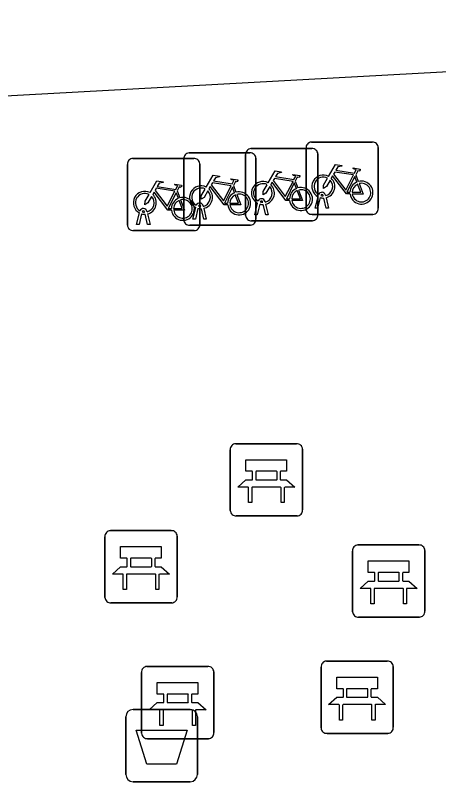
# Model space of a CAD drawing. Extents: x 158474 to 159560, y 388525 to 389605.
# Drawn here: x 158720.7 to 158726.56, y 388833.73 to 388844.34 of the extents above; entities that cross this region are included whole.
import ezdxf

# ---------------------------------------------------------------- set-up
doc = ezdxf.new("R2010")
doc.units = 0
for name, color, linetype in [('IMGEO_Afvalbak', 7, 'Continuous'), ('IMGEO_Bank', 7, 'Continuous'), ('IMGEO_Fietsenrek', 7, 'Continuous'), ('IMGEO_Voetpad_open', 7, 'Continuous')]:
    doc.layers.add(name, color=color, linetype=linetype)

msp = doc.modelspace()

# ---------------------------------------------------------------- linework, layer by layer
at = {"layer": 'IMGEO_Afvalbak'}
for p, q in [((158722.328, 388834.726), (158723.118, 388834.726)), ((158723.118, 388834.726), (158722.328, 388834.726)), ((158722.228, 388833.826), (158722.228, 388834.626)), ((158722.228, 388834.626), (158722.228, 388833.826)), ((158723.218, 388834.626), (158723.218, 388833.826)), ((158723.218, 388833.826), (158723.218, 388834.626)), ((158723.118, 388833.726), (158722.328, 388833.726)), ((158722.328, 388833.726), (158723.118, 388833.726))]:
    msp.add_line(p, q, dxfattribs=at)
msp.add_lwpolyline([(158722.371, 388834.44), (158723.075, 388834.44), (158722.926, 388833.97), (158722.52, 388833.97), (158722.371, 388834.44)], dxfattribs=at)
for centre, start, end in [((158722.328, 388834.626), 90, 180), ((158722.328, 388834.626), 90, 180), ((158723.118, 388834.626), 0, 90), ((158723.118, 388834.626), 360, 90), ((158722.328, 388833.826), 180, 270), ((158722.328, 388833.826), 180, 270), ((158723.118, 388833.826), 270, 0), ((158723.118, 388833.826), 270, 0)]:
    msp.add_arc(centre, 0.1, start, end, dxfattribs=at)
at = {"layer": 'IMGEO_Bank'}
for p, q in [((158723.747, 388838.407), (158724.588, 388838.407)), ((158724.588, 388838.407), (158723.747, 388838.407)), ((158723.672, 388837.482), (158723.672, 388838.323)), ((158723.672, 388838.323), (158723.672, 388837.482)), ((158724.672, 388838.332), (158724.672, 388837.491)), ((158724.672, 388837.491), (158724.672, 388838.332)), ((158723.981, 388837.913), (158723.981, 388838.019)), ((158724.025, 388838.019), (158724.025, 388837.913)), ((158724.313, 388838.025), (158724.031, 388838.025)), ((158724.319, 388837.913), (158724.319, 388838.019)), ((158724.363, 388838.019), (158724.363, 388837.913)), ((158724.031, 388837.907), (158724.313, 388837.907)), ((158724.369, 388837.805), (158723.976, 388837.805)), ((158724.597, 388837.407), (158723.756, 388837.407)), ((158723.756, 388837.407), (158724.597, 388837.407)), ((158722.013, 388837.203), (158722.854, 388837.203)), ((158722.854, 388837.203), (158722.013, 388837.203)), ((158721.938, 388836.278), (158721.938, 388837.119)), ((158721.938, 388837.119), (158721.938, 388836.278)), ((158722.938, 388837.128), (158722.938, 388836.287)), ((158722.938, 388836.287), (158722.938, 388837.128)), ((158725.439, 388837.005), (158726.28, 388837.005)), ((158726.28, 388837.005), (158725.439, 388837.005)), ((158725.364, 388836.08), (158725.364, 388836.921)), ((158725.364, 388836.921), (158725.364, 388836.08)), ((158726.364, 388836.93), (158726.364, 388836.089)), ((158726.364, 388836.089), (158726.364, 388836.93)), ((158722.247, 388836.709), (158722.247, 388836.815)), ((158722.291, 388836.815), (158722.291, 388836.709)), ((158722.579, 388836.821), (158722.297, 388836.821)), ((158722.585, 388836.709), (158722.585, 388836.815)), ((158722.629, 388836.815), (158722.629, 388836.709)), ((158722.297, 388836.703), (158722.579, 388836.703)), ((158722.635, 388836.601), (158722.242, 388836.601)), ((158725.673, 388836.511), (158725.673, 388836.617)), ((158725.717, 388836.617), (158725.717, 388836.511)), ((158726.005, 388836.623), (158725.723, 388836.623)), ((158726.011, 388836.511), (158726.011, 388836.617)), ((158726.055, 388836.617), (158726.055, 388836.511)), ((158725.723, 388836.505), (158726.005, 388836.505)), ((158726.061, 388836.403), (158725.668, 388836.403)), ((158722.863, 388836.203), (158722.022, 388836.203)), ((158722.022, 388836.203), (158722.863, 388836.203)), ((158726.289, 388836.005), (158725.448, 388836.005)), ((158725.448, 388836.005), (158726.289, 388836.005)), ((158722.52, 388835.322), (158723.361, 388835.322)), ((158723.361, 388835.322), (158722.52, 388835.322)), ((158724.928, 388834.471), (158724.928, 388835.312)), ((158724.928, 388835.312), (158724.928, 388834.471)), ((158725.003, 388835.396), (158725.844, 388835.396)), ((158725.844, 388835.396), (158725.003, 388835.396)), ((158725.928, 388835.321), (158725.928, 388834.48)), ((158725.928, 388834.48), (158725.928, 388835.321)), ((158722.445, 388834.397), (158722.445, 388835.238)), ((158722.445, 388835.238), (158722.445, 388834.397)), ((158723.445, 388835.247), (158723.445, 388834.406)), ((158723.445, 388834.406), (158723.445, 388835.247)), ((158725.237, 388834.902), (158725.237, 388835.008)), ((158725.281, 388835.008), (158725.281, 388834.902)), ((158725.569, 388835.014), (158725.287, 388835.014)), ((158725.575, 388834.902), (158725.575, 388835.008)), ((158725.619, 388835.008), (158725.619, 388834.902)), ((158722.754, 388834.828), (158722.754, 388834.934)), ((158722.798, 388834.934), (158722.798, 388834.828)), ((158723.086, 388834.94), (158722.804, 388834.94)), ((158723.092, 388834.828), (158723.092, 388834.934)), ((158723.136, 388834.934), (158723.136, 388834.828)), ((158725.287, 388834.896), (158725.569, 388834.896)), ((158722.804, 388834.822), (158723.086, 388834.822)), ((158725.625, 388834.794), (158725.232, 388834.794)), ((158723.142, 388834.72), (158722.749, 388834.72)), ((158725.853, 388834.396), (158725.012, 388834.396)), ((158725.012, 388834.396), (158725.853, 388834.396)), ((158723.37, 388834.322), (158722.529, 388834.322)), ((158722.529, 388834.322), (158723.37, 388834.322))]:
    msp.add_line(p, q, dxfattribs=at)
for points in [[(158723.975, 388838.025), (158723.889, 388838.025), (158723.889, 388838.186), (158724.452, 388838.186), (158724.452, 388838.025), (158724.369, 388838.025)], [(158723.919, 388837.805), (158723.777, 388837.805), (158723.889, 388837.907), (158723.975, 388837.907)], [(158724.369, 388837.907), (158724.452, 388837.907), (158724.564, 388837.805), (158724.425, 388837.805)], [(158723.969, 388837.798), (158723.969, 388837.591), (158723.926, 388837.591), (158723.926, 388837.798)], [(158724.419, 388837.798), (158724.419, 388837.591), (158724.375, 388837.591), (158724.375, 388837.798)], [(158722.241, 388836.821), (158722.155, 388836.821), (158722.155, 388836.982), (158722.718, 388836.982), (158722.718, 388836.821), (158722.635, 388836.821)], [(158725.667, 388836.623), (158725.581, 388836.623), (158725.581, 388836.784), (158726.144, 388836.784), (158726.144, 388836.623), (158726.061, 388836.623)], [(158722.185, 388836.601), (158722.043, 388836.601), (158722.155, 388836.703), (158722.241, 388836.703)], [(158722.635, 388836.703), (158722.718, 388836.703), (158722.83, 388836.601), (158722.691, 388836.601)], [(158722.235, 388836.594), (158722.235, 388836.387), (158722.192, 388836.387), (158722.192, 388836.594)], [(158722.685, 388836.594), (158722.685, 388836.387), (158722.641, 388836.387), (158722.641, 388836.594)], [(158725.611, 388836.403), (158725.469, 388836.403), (158725.581, 388836.505), (158725.667, 388836.505)], [(158726.061, 388836.505), (158726.144, 388836.505), (158726.256, 388836.403), (158726.117, 388836.403)], [(158725.661, 388836.396), (158725.661, 388836.189), (158725.618, 388836.189), (158725.618, 388836.396)], [(158726.111, 388836.396), (158726.111, 388836.189), (158726.067, 388836.189), (158726.067, 388836.396)], [(158722.748, 388834.94), (158722.662, 388834.94), (158722.662, 388835.101), (158723.225, 388835.101), (158723.225, 388834.94), (158723.142, 388834.94)], [(158725.231, 388835.014), (158725.145, 388835.014), (158725.145, 388835.175), (158725.708, 388835.175), (158725.708, 388835.014), (158725.625, 388835.014)], [(158725.175, 388834.794), (158725.033, 388834.794), (158725.145, 388834.896), (158725.231, 388834.896)], [(158725.625, 388834.896), (158725.708, 388834.896), (158725.82, 388834.794), (158725.681, 388834.794)], [(158722.692, 388834.72), (158722.55, 388834.72), (158722.662, 388834.822), (158722.748, 388834.822)], [(158723.142, 388834.822), (158723.225, 388834.822), (158723.337, 388834.72), (158723.198, 388834.72)], [(158725.225, 388834.787), (158725.225, 388834.58), (158725.182, 388834.58), (158725.182, 388834.787)], [(158725.675, 388834.787), (158725.675, 388834.58), (158725.631, 388834.58), (158725.631, 388834.787)], [(158722.742, 388834.713), (158722.742, 388834.506), (158722.699, 388834.506), (158722.699, 388834.713)], [(158723.192, 388834.713), (158723.192, 388834.506), (158723.148, 388834.506), (158723.148, 388834.713)]]:
    msp.add_lwpolyline(points, dxfattribs=at)
for centre, radius, start, end in [((158723.75, 388838.329), 0.0779, 92.4484, 184.2845), ((158723.75, 388838.329), 0.0779, 92.4484, 184.2845), ((158724.594, 388838.329), 0.0779, 2.4484, 94.2845), ((158724.594, 388838.329), 0.0779, 2.4484, 94.2845), ((158723.974, 388838.018), 0.00671, 2.8957, 87.1043), ((158724.031, 388838.018), 0.00671, 92.8957, 177.1043), ((158724.313, 388838.018), 0.00671, 2.8957, 87.1043), ((158724.37, 388838.018), 0.00671, 92.8957, 177.1043), ((158723.974, 388837.914), 0.00671, 272.8957, 357.1043), ((158724.031, 388837.914), 0.00671, 182.8957, 267.1043), ((158724.313, 388837.914), 0.00671, 272.8957, 357.1043), ((158724.37, 388837.914), 0.00671, 182.8957, 267.1043), ((158723.919, 388837.798), 0.00671, 2.8957, 87.1043), ((158723.976, 388837.798), 0.00671, 92.8957, 177.1043), ((158724.368, 388837.798), 0.00671, 2.8957, 87.1043), ((158724.425, 388837.798), 0.00671, 92.8957, 177.1043), ((158723.75, 388837.485), 0.0779, 182.4484, 274.2845), ((158723.75, 388837.485), 0.0779, 182.4484, 274.2845), ((158724.594, 388837.485), 0.0779, 272.4484, 4.2845), ((158724.594, 388837.485), 0.0779, 272.4484, 4.2845), ((158722.016, 388837.125), 0.0779, 92.4484, 184.2845), ((158722.016, 388837.125), 0.0779, 92.4484, 184.2845), ((158722.86, 388837.125), 0.0779, 2.4484, 94.2845), ((158722.86, 388837.125), 0.0779, 2.4484, 94.2845), ((158725.442, 388836.927), 0.0779, 92.4484, 184.2845), ((158725.442, 388836.927), 0.0779, 92.4484, 184.2845), ((158726.286, 388836.927), 0.0779, 2.4484, 94.2845), ((158726.286, 388836.927), 0.0779, 2.4484, 94.2845), ((158722.24, 388836.814), 0.00671, 2.8957, 87.1043), ((158722.297, 388836.814), 0.00671, 92.8957, 177.1043), ((158722.579, 388836.814), 0.00671, 2.8957, 87.1043), ((158722.636, 388836.814), 0.00671, 92.8957, 177.1043), ((158722.24, 388836.71), 0.00671, 272.8957, 357.1043), ((158722.297, 388836.71), 0.00671, 182.8957, 267.1043), ((158722.579, 388836.71), 0.00671, 272.8957, 357.1043), ((158722.636, 388836.71), 0.00671, 182.8957, 267.1043), ((158722.185, 388836.594), 0.00671, 2.8957, 87.1043), ((158722.242, 388836.594), 0.00671, 92.8957, 177.1043), ((158722.634, 388836.594), 0.00671, 2.8957, 87.1043), ((158722.691, 388836.594), 0.00671, 92.8957, 177.1043), ((158725.666, 388836.616), 0.00671, 2.8957, 87.1043), ((158725.723, 388836.616), 0.00671, 92.8957, 177.1043), ((158726.005, 388836.616), 0.00671, 2.8957, 87.1043), ((158726.062, 388836.616), 0.00671, 92.8957, 177.1043), ((158725.666, 388836.512), 0.00671, 272.8957, 357.1043), ((158725.723, 388836.512), 0.00671, 182.8957, 267.1043), ((158726.005, 388836.512), 0.00671, 272.8957, 357.1043), ((158726.062, 388836.512), 0.00671, 182.8957, 267.1043), ((158725.611, 388836.396), 0.00671, 2.8957, 87.1043), ((158725.668, 388836.396), 0.00671, 92.8957, 177.1043), ((158726.06, 388836.396), 0.00671, 2.8957, 87.1043), ((158726.117, 388836.396), 0.00671, 92.8957, 177.1043), ((158722.016, 388836.281), 0.0779, 182.4484, 274.2845), ((158722.016, 388836.281), 0.0779, 182.4484, 274.2845), ((158722.86, 388836.281), 0.0779, 272.4484, 4.2845), ((158722.86, 388836.281), 0.0779, 272.4484, 4.2845), ((158725.442, 388836.083), 0.0779, 182.4484, 274.2845), ((158725.442, 388836.083), 0.0779, 182.4484, 274.2845), ((158726.286, 388836.083), 0.0779, 272.4484, 4.2845), ((158726.286, 388836.083), 0.0779, 272.4484, 4.2845), ((158722.523, 388835.244), 0.0779, 92.4484, 184.2845), ((158722.523, 388835.244), 0.0779, 92.4484, 184.2845), ((158723.367, 388835.244), 0.0779, 2.4484, 94.2845), ((158723.367, 388835.244), 0.0779, 2.4484, 94.2845), ((158725.006, 388835.318), 0.0779, 92.4484, 184.2845), ((158725.006, 388835.318), 0.0779, 92.4484, 184.2845), ((158725.85, 388835.318), 0.0779, 2.4484, 94.2845), ((158725.85, 388835.318), 0.0779, 2.4484, 94.2845), ((158725.23, 388835.007), 0.00671, 2.8957, 87.1043), ((158725.287, 388835.007), 0.00671, 92.8957, 177.1043), ((158725.569, 388835.007), 0.00671, 2.8957, 87.1043), ((158725.626, 388835.007), 0.00671, 92.8957, 177.1043), ((158722.747, 388834.933), 0.00671, 2.8957, 87.1043), ((158722.804, 388834.933), 0.00671, 92.8957, 177.1043), ((158723.086, 388834.933), 0.00671, 2.8957, 87.1043), ((158723.143, 388834.933), 0.00671, 92.8957, 177.1043), ((158725.23, 388834.903), 0.00671, 272.8957, 357.1043), ((158725.287, 388834.903), 0.00671, 182.8957, 267.1043), ((158725.569, 388834.903), 0.00671, 272.8957, 357.1043), ((158725.626, 388834.903), 0.00671, 182.8957, 267.1043), ((158722.747, 388834.829), 0.00671, 272.8957, 357.1043), ((158722.804, 388834.829), 0.00671, 182.8957, 267.1043), ((158723.086, 388834.829), 0.00671, 272.8957, 357.1043), ((158723.143, 388834.829), 0.00671, 182.8957, 267.1043), ((158725.175, 388834.787), 0.00671, 2.8957, 87.1043), ((158725.232, 388834.787), 0.00671, 92.8957, 177.1043), ((158725.624, 388834.787), 0.00671, 2.8957, 87.1043), ((158725.681, 388834.787), 0.00671, 92.8957, 177.1043), ((158722.692, 388834.713), 0.00671, 2.8957, 87.1043), ((158722.749, 388834.713), 0.00671, 92.8957, 177.1043), ((158723.141, 388834.713), 0.00671, 2.8957, 87.1043), ((158723.198, 388834.713), 0.00671, 92.8957, 177.1043), ((158725.006, 388834.474), 0.0779, 182.4484, 274.2845), ((158725.006, 388834.474), 0.0779, 182.4484, 274.2845), ((158725.85, 388834.474), 0.0779, 272.4484, 4.2845), ((158725.85, 388834.474), 0.0779, 272.4484, 4.2845), ((158722.523, 388834.4), 0.0779, 182.4484, 274.2845), ((158722.523, 388834.4), 0.0779, 182.4484, 274.2845), ((158723.367, 388834.4), 0.0779, 272.4484, 4.2845), ((158723.367, 388834.4), 0.0779, 272.4484, 4.2845)]:
    msp.add_arc(centre, radius, start, end, dxfattribs=at)
at = {"layer": 'IMGEO_Fietsenrek'}
for p, q in [((158724.795, 388842.584), (158725.636, 388842.584)), ((158725.636, 388842.584), (158724.795, 388842.584)), ((158725.72, 388842.509), (158725.72, 388841.668)), ((158725.72, 388841.668), (158725.72, 388842.509)), ((158723.103, 388842.435), (158723.944, 388842.435)), ((158723.944, 388842.435), (158723.103, 388842.435)), ((158723.884, 388841.57), (158723.884, 388842.411)), ((158723.884, 388842.411), (158723.884, 388841.57)), ((158723.959, 388842.495), (158724.8, 388842.495)), ((158724.8, 388842.495), (158723.959, 388842.495)), ((158724.72, 388841.659), (158724.72, 388842.5)), ((158724.72, 388842.5), (158724.72, 388841.659)), ((158724.884, 388842.42), (158724.884, 388841.579)), ((158724.884, 388841.579), (158724.884, 388842.42)), ((158722.325, 388842.359), (158723.166, 388842.359)), ((158723.166, 388842.359), (158722.325, 388842.359)), ((158723.028, 388841.51), (158723.028, 388842.351)), ((158723.028, 388842.351), (158723.028, 388841.51)), ((158724.028, 388842.36), (158724.028, 388841.519)), ((158724.028, 388841.519), (158724.028, 388842.36)), ((158722.25, 388841.434), (158722.25, 388842.275)), ((158722.25, 388842.275), (158722.25, 388841.434)), ((158723.25, 388842.284), (158723.25, 388841.443)), ((158723.25, 388841.443), (158723.25, 388842.284)), ((158725.407, 388842.133), (158725.443, 388842.038)), ((158723.715, 388841.984), (158723.751, 388841.889)), ((158724.571, 388842.044), (158724.607, 388841.949)), ((158722.937, 388841.908), (158722.973, 388841.813)), ((158724.847, 388841.668), (158724.886, 388841.828)), ((158724.916, 388841.816), (158724.881, 388841.668)), ((158724.958, 388841.84), (158724.957, 388841.844)), ((158724.999, 388841.668), (158724.965, 388841.81)), ((158724.989, 388841.851), (158724.99, 388841.844)), ((158724.997, 388841.814), (158725.032, 388841.668)), ((158723.155, 388841.519), (158723.194, 388841.679)), ((158723.224, 388841.667), (158723.189, 388841.519)), ((158723.266, 388841.691), (158723.265, 388841.695)), ((158723.307, 388841.519), (158723.273, 388841.661)), ((158723.297, 388841.702), (158723.298, 388841.695)), ((158723.305, 388841.665), (158723.34, 388841.519)), ((158724.011, 388841.579), (158724.05, 388841.739)), ((158724.08, 388841.727), (158724.045, 388841.579)), ((158724.122, 388841.751), (158724.121, 388841.755)), ((158724.163, 388841.579), (158724.129, 388841.721)), ((158724.153, 388841.762), (158724.154, 388841.755)), ((158724.161, 388841.725), (158724.196, 388841.579)), ((158724.881, 388841.668), (158724.847, 388841.668)), ((158725.032, 388841.668), (158724.999, 388841.668)), ((158722.377, 388841.443), (158722.416, 388841.603)), ((158722.446, 388841.591), (158722.411, 388841.443)), ((158722.488, 388841.615), (158722.487, 388841.619)), ((158722.529, 388841.443), (158722.495, 388841.585)), ((158722.519, 388841.626), (158722.52, 388841.619)), ((158722.527, 388841.589), (158722.562, 388841.443)), ((158724.045, 388841.579), (158724.011, 388841.579)), ((158724.196, 388841.579), (158724.163, 388841.579)), ((158725.645, 388841.584), (158724.804, 388841.584)), ((158724.804, 388841.584), (158725.645, 388841.584)), ((158723.189, 388841.519), (158723.155, 388841.519)), ((158723.34, 388841.519), (158723.307, 388841.519)), ((158724.809, 388841.495), (158723.968, 388841.495)), ((158723.968, 388841.495), (158724.809, 388841.495)), ((158723.175, 388841.359), (158722.334, 388841.359)), ((158722.334, 388841.359), (158723.175, 388841.359)), ((158722.411, 388841.443), (158722.377, 388841.443)), ((158722.562, 388841.443), (158722.529, 388841.443)), ((158723.953, 388841.435), (158723.112, 388841.435)), ((158723.112, 388841.435), (158723.953, 388841.435))]:
    msp.add_line(p, q, dxfattribs=at)
for points in [[(158725.033, 388842.11), (158725.128, 388842.274), (158725.214, 388842.26), (158725.216, 388842.251), (158725.16, 388842.24), (158725.133, 388842.195), (158725.389, 388842.154)], [(158725.389, 388842.154), (158725.414, 388842.203), (158725.408, 388842.207), (158725.385, 388842.211), (158725.373, 388842.218), (158725.372, 388842.221), (158725.374, 388842.226), (158725.469, 388842.211), (158725.471, 388842.201), (158725.461, 388842.188), (158725.449, 388842.182), (158725.435, 388842.188), (158725.407, 388842.133)], [(158723.341, 388841.961), (158723.436, 388842.125), (158723.522, 388842.111), (158723.524, 388842.102), (158723.468, 388842.091), (158723.441, 388842.046), (158723.697, 388842.005)], [(158724.197, 388842.021), (158724.292, 388842.185), (158724.378, 388842.171), (158724.38, 388842.162), (158724.324, 388842.151), (158724.297, 388842.106), (158724.553, 388842.065)], [(158724.553, 388842.065), (158724.578, 388842.114), (158724.572, 388842.118), (158724.549, 388842.122), (158724.537, 388842.129), (158724.536, 388842.132), (158724.538, 388842.137), (158724.633, 388842.122), (158724.635, 388842.112), (158724.625, 388842.099), (158724.613, 388842.093), (158724.599, 388842.099), (158724.571, 388842.044)], [(158725.054, 388842.058), (158725.002, 388841.968), (158724.962, 388841.943), (158724.963, 388841.99), (158725.018, 388842.084)], [(158725.329, 388841.866), (158725.279, 388841.866), (158725.088, 388842.117), (158725.069, 388842.085)], [(158725.376, 388842.129), (158725.119, 388842.17), (158725.102, 388842.141), (158725.269, 388841.921), (158725.376, 388842.129)], [(158725.424, 388842.031), (158725.394, 388842.108), (158725.285, 388841.89), (158725.328, 388841.89)], [(158722.563, 388841.885), (158722.658, 388842.049), (158722.744, 388842.035), (158722.746, 388842.026), (158722.69, 388842.015), (158722.663, 388841.97), (158722.919, 388841.929)], [(158722.919, 388841.929), (158722.944, 388841.978), (158722.938, 388841.982), (158722.915, 388841.986), (158722.903, 388841.993), (158722.902, 388841.996), (158722.904, 388842.001), (158722.999, 388841.986), (158723.001, 388841.976), (158722.991, 388841.963), (158722.979, 388841.957), (158722.965, 388841.963), (158722.937, 388841.908)], [(158723.684, 388841.98), (158723.427, 388842.021), (158723.41, 388841.992), (158723.577, 388841.772), (158723.684, 388841.98)], [(158723.697, 388842.005), (158723.722, 388842.054), (158723.716, 388842.058), (158723.693, 388842.062), (158723.681, 388842.069), (158723.68, 388842.072), (158723.682, 388842.077), (158723.777, 388842.062), (158723.779, 388842.052), (158723.769, 388842.039), (158723.757, 388842.033), (158723.743, 388842.039), (158723.715, 388841.984)], [(158724.218, 388841.969), (158724.166, 388841.879), (158724.126, 388841.854), (158724.127, 388841.901), (158724.182, 388841.995)], [(158724.493, 388841.777), (158724.443, 388841.777), (158724.252, 388842.028), (158724.233, 388841.996)], [(158724.54, 388842.04), (158724.283, 388842.081), (158724.266, 388842.052), (158724.433, 388841.832), (158724.54, 388842.04)], [(158724.588, 388841.942), (158724.558, 388842.019), (158724.449, 388841.801), (158724.492, 388841.801)], [(158725.358, 388841.89), (158725.478, 388841.889), (158725.434, 388842.003)], [(158725.454, 388842.01), (158725.509, 388841.865), (158725.359, 388841.865)], [(158722.859, 388841.641), (158722.809, 388841.641), (158722.618, 388841.892), (158722.599, 388841.86)], [(158722.906, 388841.904), (158722.649, 388841.945), (158722.632, 388841.916), (158722.799, 388841.696), (158722.906, 388841.904)], [(158722.954, 388841.806), (158722.924, 388841.883), (158722.815, 388841.665), (158722.858, 388841.665)], [(158723.362, 388841.909), (158723.31, 388841.819), (158723.27, 388841.794), (158723.271, 388841.841), (158723.326, 388841.935)], [(158723.637, 388841.717), (158723.587, 388841.717), (158723.396, 388841.968), (158723.377, 388841.936)], [(158723.732, 388841.882), (158723.702, 388841.959), (158723.593, 388841.741), (158723.636, 388841.741)], [(158724.522, 388841.801), (158724.642, 388841.8), (158724.598, 388841.914)], [(158724.618, 388841.921), (158724.673, 388841.776), (158724.523, 388841.776)], [(158722.584, 388841.833), (158722.532, 388841.743), (158722.492, 388841.718), (158722.493, 388841.765), (158722.548, 388841.859)], [(158722.888, 388841.665), (158723.008, 388841.664), (158722.964, 388841.778)], [(158722.984, 388841.785), (158723.039, 388841.64), (158722.889, 388841.64)], [(158723.666, 388841.741), (158723.786, 388841.74), (158723.742, 388841.854)], [(158723.762, 388841.861), (158723.817, 388841.716), (158723.667, 388841.716)]]:
    msp.add_lwpolyline(points, dxfattribs=at)
for centre, radius, start, end in [((158724.798, 388842.506), 0.0779, 92.4484, 184.2845), ((158724.798, 388842.506), 0.0779, 92.4484, 184.2845), ((158725.642, 388842.506), 0.0779, 2.4484, 94.2845), ((158725.642, 388842.506), 0.0779, 2.4484, 94.2845), ((158723.106, 388842.357), 0.0779, 92.4484, 184.2845), ((158723.106, 388842.357), 0.0779, 92.4484, 184.2845), ((158723.962, 388842.417), 0.0779, 92.4484, 184.2845), ((158723.962, 388842.417), 0.0779, 92.4484, 184.2845), ((158723.95, 388842.357), 0.0779, 2.4484, 94.2845), ((158723.95, 388842.357), 0.0779, 2.4484, 94.2845), ((158724.806, 388842.417), 0.0779, 2.4484, 94.2845), ((158724.806, 388842.417), 0.0779, 2.4484, 94.2845), ((158722.328, 388842.281), 0.0779, 92.4484, 184.2845), ((158722.328, 388842.281), 0.0779, 92.4484, 184.2845), ((158723.172, 388842.281), 0.0779, 2.4484, 94.2845), ((158723.172, 388842.281), 0.0779, 2.4484, 94.2845), ((158724.96, 388841.969), 0.159, 62.6766, 242.1369), ((158724.96, 388841.969), 0.129, 63.3192, 238.903), ((158724.96, 388841.969), 0.159, 283.5766, 46.6042), ((158723.268, 388841.82), 0.159, 62.6766, 242.1369), ((158724.124, 388841.88), 0.159, 62.6766, 242.1369), ((158724.124, 388841.88), 0.129, 63.3192, 238.903), ((158724.124, 388841.88), 0.159, 283.5766, 46.6042), ((158724.96, 388841.969), 0.129, 283.6043, 43.4302), ((158725.487, 388841.885), 0.159, 113.3408, 178.3217), ((158725.487, 388841.885), 0.159, 187.0065, 105.7708), ((158725.487, 388841.885), 0.129, 113.923, 177.9556), ((158725.487, 388841.885), 0.129, 188.6715, 104.5883), ((158722.49, 388841.744), 0.159, 62.6766, 242.1369), ((158722.49, 388841.744), 0.129, 63.3192, 238.903), ((158723.268, 388841.82), 0.129, 63.3192, 238.903), ((158723.268, 388841.82), 0.129, 283.6043, 43.4302), ((158723.268, 388841.82), 0.159, 283.5766, 46.6042), ((158723.795, 388841.736), 0.159, 113.3408, 178.3217), ((158723.795, 388841.736), 0.159, 187.0065, 105.7708), ((158724.124, 388841.88), 0.129, 283.6043, 43.4302), ((158724.651, 388841.796), 0.159, 113.3408, 178.3217), ((158724.651, 388841.796), 0.159, 187.0065, 105.7708), ((158724.651, 388841.796), 0.129, 113.923, 177.9556), ((158724.651, 388841.796), 0.129, 188.6715, 104.5883), ((158724.94, 388841.84), 0.0499, 12.8025, 158.6934), ((158722.49, 388841.744), 0.129, 283.6043, 43.4302), ((158722.49, 388841.744), 0.159, 283.5766, 46.6042), ((158723.017, 388841.66), 0.159, 113.3408, 178.3217), ((158723.017, 388841.66), 0.159, 187.0065, 105.7708), ((158723.017, 388841.66), 0.129, 113.923, 177.9556), ((158723.017, 388841.66), 0.129, 188.6715, 104.5883), ((158723.795, 388841.736), 0.129, 113.923, 177.9556), ((158723.795, 388841.736), 0.129, 188.6715, 104.5883), ((158724.104, 388841.751), 0.0499, 12.8025, 158.6934), ((158724.104, 388841.751), 0.0174, 12.8025, 163.4502), ((158724.96, 388841.969), 0.159, 253.9967, 271.7867), ((158724.94, 388841.84), 0.0174, 12.8025, 163.4502), ((158724.96, 388841.969), 0.129, 253.415, 269.0204), ((158722.47, 388841.615), 0.0499, 12.8025, 158.6934), ((158723.248, 388841.691), 0.0499, 12.8025, 158.6934), ((158723.268, 388841.82), 0.159, 253.9967, 271.7867), ((158723.248, 388841.691), 0.0174, 12.8025, 163.4502), ((158723.268, 388841.82), 0.129, 253.415, 269.0204), ((158724.124, 388841.88), 0.159, 253.9967, 271.7867), ((158724.124, 388841.88), 0.129, 253.415, 269.0204), ((158724.798, 388841.662), 0.0779, 182.4484, 274.2845), ((158724.798, 388841.662), 0.0779, 182.4484, 274.2845), ((158725.642, 388841.662), 0.0779, 272.4484, 4.2845), ((158725.642, 388841.662), 0.0779, 272.4484, 4.2845), ((158722.49, 388841.744), 0.159, 253.9967, 271.7867), ((158722.47, 388841.615), 0.0174, 12.8025, 163.4502), ((158722.49, 388841.744), 0.129, 253.415, 269.0204), ((158723.962, 388841.573), 0.0779, 182.4484, 274.2845), ((158723.962, 388841.573), 0.0779, 182.4484, 274.2845), ((158724.806, 388841.573), 0.0779, 272.4484, 4.2845), ((158724.806, 388841.573), 0.0779, 272.4484, 4.2845), ((158723.106, 388841.513), 0.0779, 182.4484, 274.2845), ((158723.106, 388841.513), 0.0779, 182.4484, 274.2845), ((158723.95, 388841.513), 0.0779, 272.4484, 4.2845), ((158723.95, 388841.513), 0.0779, 272.4484, 4.2845), ((158722.328, 388841.437), 0.0779, 182.4484, 274.2845), ((158722.328, 388841.437), 0.0779, 182.4484, 274.2845), ((158723.172, 388841.437), 0.0779, 272.4484, 4.2845), ((158723.172, 388841.437), 0.0779, 272.4484, 4.2845)]:
    msp.add_arc(centre, radius, start, end, dxfattribs=at)
at = {"layer": 'IMGEO_Voetpad_open'}
msp.add_lwpolyline([(158710.585, 388882.112), (158714.843, 388878.448), (158717.279, 388843.045), (158744.162, 388844.524), (158755.525, 388834.58)], dxfattribs=at)

doc.saveas('drawing.dxf')
